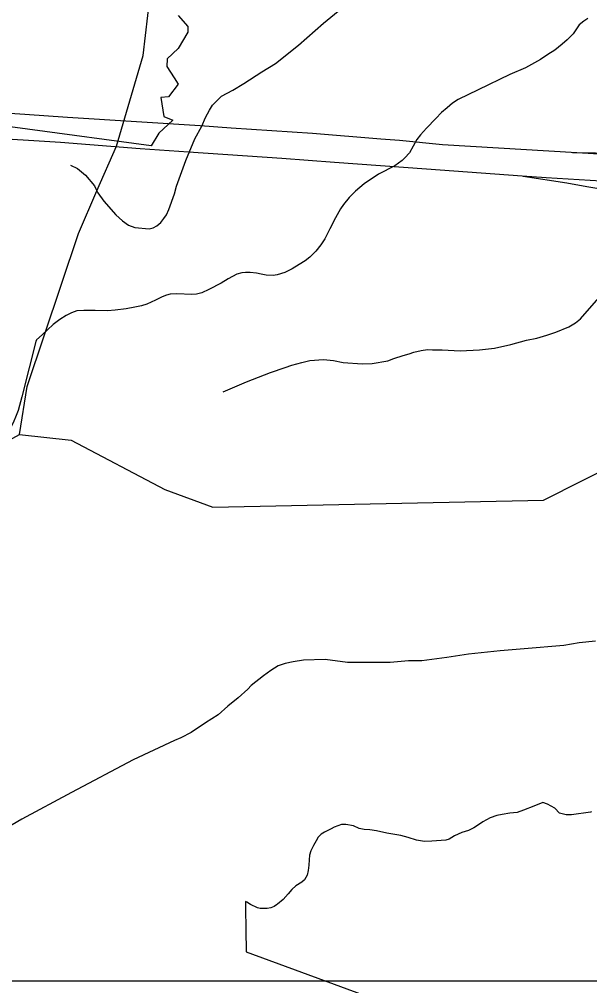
# Model space of a CAD drawing. Extents: x 2001466 to 2224147, y 644118 to 847247.
# Drawn here: x 2043360 to 2045845, y 701870 to 706082 of the extents above; entities that cross this region are included whole.
import ezdxf

# ---------------------------------------------------------------- set-up
doc = ezdxf.new("R2010")
doc.units = 0
for name, color, linetype in [('Exist Boundary Political City Limit New', 7, 'Continuous'), ('Exist Hydrographic Creek Single Shore', 7, 'Continuous'), ('Exist Hydrographic Misc Water Feature', 7, 'Continuous'), ('Exist Road Non-System Type 51', 7, 'Continuous'), ('Map Preparation Boundary City Limit Buffer Line', 7, 'Continuous'), ('Map Preparation Inset Cut Line', 7, 'Continuous'), ('Prop Road Primary Interstate Projected', 7, 'Continuous')]:
    doc.layers.add(name, color=color, linetype=linetype)

msp = doc.modelspace()

# ---------------------------------------------------------------- linework, layer by layer
at = {"layer": 'Exist Boundary Political City Limit New'}
for points in [[(2044052.5, 706099.1), (2044094.1, 706051.2), (2044094.1, 706026.3), (2044051.6, 705954.6), (2044003.8, 705910.7), (2044002.1, 705877.4), (2044035.2, 705827.5), (2044052.6, 705800), (2044010, 705744.4), (2043976.2, 705741.8), (2043989.1, 705658.2), (2044028.2, 705642.7), (2043968, 705585.8), (2043934.8, 705530.3), (2042854.6, 705676.9)], [(2045853, 702628.8), (2045848.8, 702626.1), (2045765.4, 702614.5), (2045743.1, 702615.1), (2045713.4, 702622.7), (2045694, 702643.9), (2045661, 702661.7), (2045641, 702669.5), (2045601.4, 702652.3), (2045557.2, 702634.9), (2045529.5, 702624.5), (2045497.2, 702621.9), (2045463.9, 702616.7), (2045440.2, 702611.5), (2045412.1, 702601.9), (2045378.9, 702585.1), (2045355.9, 702568.9), (2045340.1, 702558.9), (2045317.8, 702546.8), (2045287.5, 702538.4), (2045256.4, 702523.6), (2045233.6, 702508.8)], [(2045233.6, 702508.8), (2045218.8, 702504.4), (2045157.8, 702500.6), (2045125.4, 702499.2), (2045091, 702504.2), (2045053.9, 702516.4), (2045022.6, 702524.9), (2044961.4, 702534.9), (2044916.1, 702545.4), (2044887.5, 702549.7), (2044862.1, 702551), (2044840.2, 702556.2), (2044815.4, 702566.7), (2044782.9, 702573.2), (2044764.4, 702572.6), (2044732.5, 702561.9), (2044719, 702554.1), (2044689, 702539.4), (2044675, 702530.7), (2044662.4, 702517.6), (2044652.8, 702501.3), (2044641.6, 702481.1), (2044634.9, 702467.3), (2044630.6, 702458.7), (2044625, 702438.9), (2044622.8, 702418.7), (2044621.5, 702395.2), (2044619.2, 702371.7), (2044613.8, 702351.5), (2044602, 702332.3), (2044590.2, 702321.1), (2044564.9, 702305.7), (2044546.8, 702289.8), (2044530.9, 702271.4), (2044509.8, 702246.1), (2044484.9, 702225.3), (2044480.9, 702222.6), (2044469.9, 702215.2), (2044455.6, 702209.2), (2044440, 702206.3), (2044408.9, 702206.6), (2044397.2, 702209.6), (2044367, 702224.5), (2044351.1, 702233.8), (2044345.9, 702236.6), (2044345.6, 702207.8), (2044346.8, 702115.3), (2044348, 702018.6), (2045000, 701778.9)]]:
    msp.add_lwpolyline(points, dxfattribs=at)
at = {"layer": 'Exist Hydrographic Creek Single Shore'}
msp.add_lwpolyline([(2042644.1, 702176.4), (2042656.5, 702189.9), (2042731.5, 702362.3), (2042962.4, 703263.1), (2042970.4, 703771.6), (2043011.4, 703905.2), (2043144.5, 704155.1), (2043360.4, 704272.1)], dxfattribs=at)
at = {"layer": 'Exist Hydrographic Misc Water Feature'}
for points in [[(2043698.3, 705334.5), (2043783.6, 705529.9), (2043899.5, 705924.6), (2043940.5, 706274.8), (2044064.6, 706639.8), (2044122.6, 706956.9), (2044121.8, 707442.9)], [(2045837.2, 706085.7), (2045819.2, 706073.7), (2045799.1, 706057.6), (2045773.3, 706019.5), (2045747.2, 705993.6), (2045725.3, 705973.5), (2045693.5, 705947.4), (2045663.4, 705929.4), (2045631.6, 705907.3), (2045565.5, 705871.2), (2045497.7, 705841.1), (2045359.9, 705774.9), (2045271.9, 705732.7), (2045247.9, 705716.6), (2045223.9, 705696.6), (2045199.9, 705676.5), (2045174.1, 705650.6), (2045134.1, 705608.5), (2045108.1, 705578.4), (2045092.1, 705558.3), (2045060.3, 705500.4), (2045040.4, 705478.3), (2045028.3, 705466.3), (2044996.3, 705444.2), (2044924.6, 705408.1), (2044862.6, 705365.9), (2044824.7, 705333.9), (2044796.8, 705305.8), (2044772.8, 705275.8), (2044758.9, 705255.8), (2044736.9, 705217.8), (2044712.9, 705169.7), (2044691, 705125.7), (2044673.2, 705099.6), (2044651.2, 705071.6), (2044625.2, 705045.6), (2044605.3, 705029.5), (2044579.2, 705013.5), (2044549.3, 704995.5), (2044517.3, 704979.4), (2044483.5, 704969.3), (2044465.4, 704965.3), (2044435.3, 704967.2), (2044413.4, 704971.2), (2044393.5, 704975.2), (2044365.4, 704979.1), (2044345.5, 704979.1), (2044329.5, 704977), (2044307.3, 704971), (2044269.6, 704951), (2044239.5, 704932.9)], [(2043360.4, 704272.1), (2043393.4, 704481.4), (2043617.5, 705149.5), (2043698.3, 705334.5)], [(2044239.5, 704932.9), (2044185.5, 704904.8), (2044155.6, 704890.7), (2044131.6, 704884.7), (2044111.7, 704882.6), (2044045.7, 704886.5), (2044017.6, 704884.4), (2044001.6, 704880.4), (2043981.7, 704872.4), (2043953.6, 704858.3), (2043915.7, 704840.2), (2043891.7, 704834.2), (2043863.8, 704828.2), (2043825.7, 704820.1), (2043777.7, 704814), (2043743.9, 704811.9), (2043689.7, 704813.9), (2043641.7, 704813.7), (2043610, 704811.7), (2043587.8, 704803.7), (2043563.8, 704791.6), (2043535.9, 704773.5), (2043508.1, 704751.5), (2043482, 704729.5), (2043460.1, 704707.4), (2043434.2, 704685.4)], [(2043434.2, 704685.4), (2043432.2, 704677.4), (2043402.2, 704563.4), (2043370.5, 704437.3), (2043354.7, 704377.3), (2043346.7, 704355.3), (2043332.7, 704323.3), (2043316.9, 704293.3), (2043298.9, 704267.2), (2043277, 704247.2)], [(2043360.4, 704272.1), (2043585.6, 704247.9), (2043994.4, 704032.8), (2044202.6, 703956.4), (2045644.5, 703986.1), (2046318.5, 704326.7), (2046543.9, 704406.5)]]:
    msp.add_lwpolyline(points, dxfattribs=at)
at = {"layer": 'Exist Road Non-System Type 51'}
for points in [[(2043698.3, 705334.5), (2043702.5, 705326.1), (2043727.8, 705289.6), (2043780.6, 705230.5), (2043810, 705203.9), (2043835.7, 705185.4), (2043863.5, 705174.8), (2043925.3, 705169.6), (2043943.4, 705173.2), (2043959.6, 705182.9), (2043975.9, 705196.5), (2043990.3, 705214.2), (2044000.6, 705230), (2044011.1, 705253.8), (2044036.4, 705321.3), (2044045.1, 705355.1), (2044085.4, 705466.3), (2044125.4, 705561.5), (2044154.5, 705616.9), (2044171.3, 705654.6), (2044187.9, 705686.2), (2044202.3, 705707.9), (2044222.8, 705729.5), (2044241.1, 705747.1), (2044289.7, 705774.1), (2044338.3, 705803.2), (2044417.3, 705853.5), (2044476.1, 705890.4), (2044575.7, 705970.3), (2044685.7, 706066.1), (2044781.3, 706144.1)], [(2043583, 705446.5), (2043612.7, 705431.9), (2043648.1, 705403.2), (2043687.2, 705356.4), (2043698.3, 705334.5)], [(2044248.8, 704458.9), (2044349.7, 704502.9), (2044454.6, 704542.8), (2044519, 704565.4), (2044547.2, 704574.9), (2044591.4, 704586), (2044625.6, 704595.3), (2044685.7, 704600), (2044729.6, 704595.2), (2044771.4, 704586.3), (2044853.3, 704580.6), (2044897.4, 704581.7), (2044965.6, 704594.3), (2044991.8, 704603.8), (2045032.1, 704617), (2045058.2, 704624.5), (2045078.4, 704632), (2045110.5, 704639.4), (2045138.6, 704642.8), (2045160.6, 704642.4), (2045202.6, 704641.5), (2045280.5, 704637.9), (2045364.6, 704642.2), (2045430.7, 704648.9), (2045501.1, 704665.4), (2045569.5, 704684), (2045615.6, 704693.1), (2045657.9, 704706.2), (2045698.2, 704719.4), (2045754.6, 704742.3), (2045783, 704759.7), (2045805.4, 704777.2), (2045895.4, 704879.4)], [(2045871.1, 703371.9), (2045800, 703364.9), (2045733, 703353.7), (2045559.3, 703339.2), (2045455.2, 703330.1), (2045317, 703315.5), (2045222.4, 703301), (2045113.4, 703286.4), (2045055.2, 703286.4), (2044975.2, 703279.1), (2044858.8, 703279.1), (2044790.6, 703279.7), (2044692.8, 703291.7), (2044598.8, 703289.6), (2044552.7, 703282.5), (2044518.5, 703275.2), (2044488.3, 703263.8), (2044455.9, 703244.5), (2044423.4, 703221.2), (2044370.5, 703178.2), (2044356.2, 703162.5), (2044313.4, 703125.4), (2044268.7, 703088.3), (2044225.9, 703051.2), (2044171.2, 703016.3), (2044108.3, 702973.6), (2044063.9, 702950.5), (2044035.6, 702939.1), (2043855.9, 702854.7), (2043587, 702712.2), (2043370.6, 702596.6), (2043267.4, 702536.7)]]:
    msp.add_lwpolyline(points, dxfattribs=at)
at = {"layer": 'Map Preparation Boundary City Limit Buffer Line'}
for points in [[(2044052.5, 706099.1), (2044094.1, 706051.2), (2044094.1, 706026.3), (2044051.6, 705954.6), (2044003.8, 705910.7), (2044002.1, 705877.4), (2044035.2, 705827.5), (2044052.6, 705800), (2044010, 705744.4), (2043976.2, 705741.8), (2043989.1, 705658.2), (2044028.2, 705642.7), (2043968, 705585.8), (2043934.8, 705530.3), (2042854.6, 705676.9)], [(2045853, 702628.8), (2045848.8, 702626.1), (2045765.4, 702614.5), (2045743.1, 702615.1), (2045713.4, 702622.7), (2045694, 702643.9), (2045661, 702661.7), (2045641, 702669.5), (2045601.4, 702652.3), (2045557.2, 702634.9), (2045529.5, 702624.5), (2045497.2, 702621.9), (2045463.9, 702616.7), (2045440.2, 702611.5), (2045412.1, 702601.9), (2045378.9, 702585.1), (2045355.9, 702568.9), (2045340.1, 702558.9), (2045317.8, 702546.8), (2045287.5, 702538.4), (2045256.4, 702523.6), (2045233.6, 702508.8)], [(2045233.6, 702508.8), (2045218.8, 702504.4), (2045157.8, 702500.6), (2045125.4, 702499.2), (2045091, 702504.2), (2045053.9, 702516.4), (2045022.6, 702524.9), (2044961.4, 702534.9), (2044916.1, 702545.4), (2044887.5, 702549.7), (2044862.1, 702551), (2044840.2, 702556.2), (2044815.4, 702566.7), (2044782.9, 702573.2), (2044764.4, 702572.6), (2044732.5, 702561.9), (2044719, 702554.1), (2044689, 702539.4), (2044675, 702530.7), (2044662.4, 702517.6), (2044652.8, 702501.3), (2044641.6, 702481.1), (2044634.9, 702467.3), (2044630.6, 702458.7), (2044625, 702438.9), (2044622.8, 702418.7), (2044621.5, 702395.2), (2044619.2, 702371.7), (2044613.8, 702351.5), (2044602, 702332.3), (2044590.2, 702321.1), (2044564.9, 702305.7), (2044546.8, 702289.8), (2044530.9, 702271.4), (2044509.8, 702246.1), (2044484.9, 702225.3), (2044480.9, 702222.6), (2044469.9, 702215.2), (2044455.6, 702209.2), (2044440, 702206.3), (2044408.9, 702206.6), (2044397.2, 702209.6), (2044367, 702224.5), (2044351.1, 702233.8), (2044345.9, 702236.6), (2044345.6, 702207.8), (2044346.8, 702115.3), (2044348, 702018.6), (2045000, 701778.9)]]:
    msp.add_lwpolyline(points, dxfattribs=at)
at = {"layer": 'Map Preparation Inset Cut Line'}
for p, q in [((2042656.2, 701890.9), (2044791.7, 701890.9)), ((2044791.7, 701890.9), (2049677, 701890.9))]:
    msp.add_line(p, q, dxfattribs=at)
at = {"layer": 'Prop Road Primary Interstate Projected'}
for points in [[(2041055.7, 705799.4), (2041199.7, 705760.8), (2041333.9, 705730.1), (2041513.1, 705700.8), (2041711.8, 705674.7), (2041858.4, 705658.4), (2042063.6, 705645.4), (2042223.3, 705635.7), (2042474.8, 705617.2), (2042845.6, 705592.5), (2043188.1, 705568), (2043539, 705546.4), (2043886.2, 705519.5), (2044096.6, 705504.4), (2044504.2, 705476.5), (2044733.4, 705460.2), (2045134.6, 705430.9), (2045551, 705399.8), (2045656.1, 705392.9)], [(2047454.3, 705369.6), (2047379.5, 705379.9), (2047320.3, 705386.7), (2047179.4, 705401), (2047029.7, 705412), (2046437.2, 705453.9), (2046235.3, 705470.4), (2046036.2, 705481.5), (2045911.8, 705492.6), (2045204, 705535.9), (2045016.1, 705554.1), (2044935.8, 705559.6), (2044636.8, 705584.8), (2044282.3, 705608.4), (2044147.6, 705617.8), (2043569.4, 705654.6), (2043383.3, 705668.1), (2043097, 705686.4)], [(2045770.8, 705501.3), (2045972.2, 705498.8)], [(2045555.8, 705398.2), (2045745.2, 705369.3), (2045833.4, 705353.4), (2045894.1, 705343.3)], [(2045656.1, 705392.9), (2045991.7, 705372.3), (2046280.8, 705346.5), (2046606.1, 705327.1), (2046833.3, 705313.8), (2046903.2, 705306.9), (2047020, 705298.8), (2047240.7, 705279.3), (2047341.2, 705268), (2047398.2, 705262.9)]]:
    msp.add_lwpolyline(points, dxfattribs=at)

doc.saveas('drawing.dxf')
